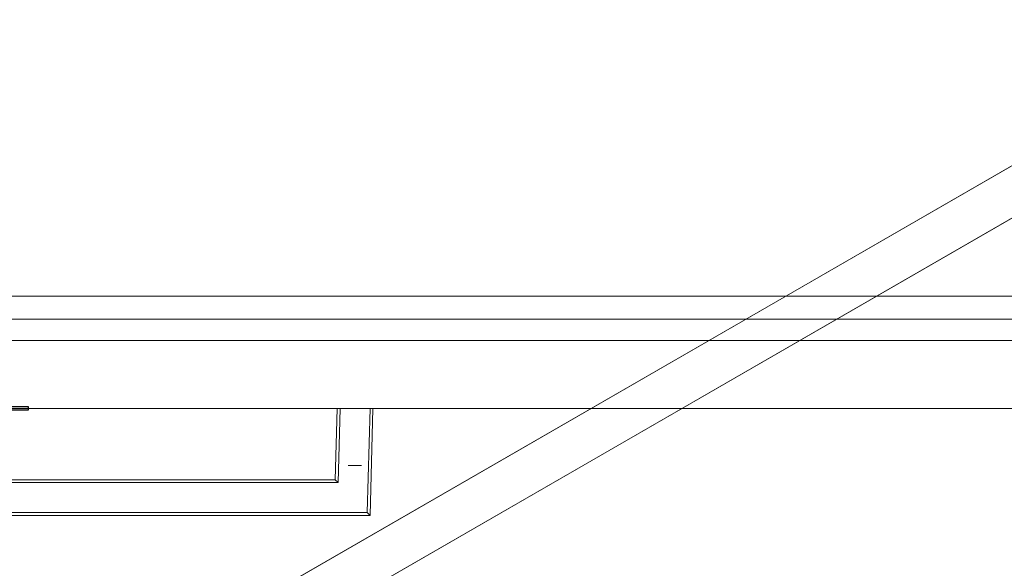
# Model space of a CAD drawing. Header units: inches. Extents: x -412 to -304, y -62 to 18.
# Tile 761 of 809: x -357.99 to -347.13, y -1.74 to 4.32. Entities that reach past the tile are written whole.
import ezdxf

# ---------------------------------------------------------------- set-up
doc = ezdxf.new("R2010")
doc.units = ezdxf.units.IN
doc.header["$LTSCALE"] = 32
doc.header["$MEASUREMENT"] = 0
for name, color, linetype, lineweight in [('Black', 7, 'Continuous', 18), ('DashLine', 7, 'Continuous', 13), ('Drawing', 7, 'Continuous', 18), ('Metal-Pulls', 7, 'Continuous', 13), ('Metal_MP', 7, 'Continuous', 5), ('None', 7, 'Continuous', 18), ('SolidLine', 7, 'Continuous', 15), ('TFL_1', 7, 'Continuous', 13), ('Wood_1-H', 7, 'Continuous', 13), ('Wood_TBDDrawerbox', 7, 'Continuous', 18)]:
    doc.layers.add(name, color=color, linetype=linetype, lineweight=lineweight)
doc.layers.add('GrainArrowClass', color=7, linetype='Continuous', lineweight=25, true_color=0x888888)

# ---------------------------------------------------------------- blocks, each defined once
blk = doc.blocks.new('Group-6')
at = {"layer": 'TFL_1'}
for points in [[(12.758, -29.972, 22.874), (119.175, -29.972, 22.874), (119.175, -12.02, 22.874), (12.758, -12.02, 22.874)], [(12.758, -12.787, 7.992), (119.175, -12.787, 7.992), (119.175, -29.972, 7.992), (12.758, -29.972, 7.992)], [(12.758, -13.516, 8.74), (12.758, -29.972, 8.74), (119.175, -29.972, 8.74), (119.175, -13.516, 8.74)], [(12.758, -13.535, 22.126), (119.175, -13.535, 22.126), (119.175, -29.972, 22.126), (12.758, -29.972, 22.126)], [(119.175, -29.972, 7.992), (119.175, -29.972, 8.74), (12.758, -29.972, 8.74), (12.758, -29.972, 7.992)], [(119.175, -29.972, 22.126), (119.175, -29.972, 22.874), (12.758, -29.972, 22.874), (12.758, -29.972, 22.126)]]:
    blk.add_3dface(points, dxfattribs=at)
blk = doc.blocks.new('GrainArrow-V')
at = {"layer": 'GrainArrowClass'}
for points in [[(-0.21, 0.02, 1.276), (-0.21, -0.02, 1.276), (-0.016, -0.02, 2), (-0.016, 0.02, 2)], [(-0.21, 0.02, 1.276), (-0.21, -0.02, 1.276), (-0.016, -0.02, 2), (-0.016, 0.02, 2)], [(-0.21, 0.02, -1.276), (-0.21, -0.02, -1.276), (-0.016, -0.02, -2), (-0.016, 0.02, -2)], [(-0.21, 0.02, -1.276), (-0.21, -0.02, -1.276), (-0.016, -0.02, -2), (-0.016, 0.02, -2)], [(-0.016, 0.02, -2), (-0.016, -0.02, -2), (-0.016, -0.02, 2), (-0.016, 0.02, 2)], [(-0.016, 0.02, -2), (-0.016, -0.02, -2), (-0.016, -0.02, 2), (-0.016, 0.02, 2)], [(0.178, 0.02, 1.276), (0.178, -0.02, 1.276), (-0.016, -0.02, 2), (-0.016, 0.02, 2)], [(0.178, 0.02, 1.276), (0.178, -0.02, 1.276), (-0.016, -0.02, 2), (-0.016, 0.02, 2)], [(0.178, 0.02, -1.276), (0.178, -0.02, -1.276), (-0.016, -0.02, -2), (-0.016, 0.02, -2)], [(0.178, 0.02, -1.276), (0.178, -0.02, -1.276), (-0.016, -0.02, -2), (-0.016, 0.02, -2)]]:
    blk.add_3dface(points, dxfattribs=at)
blk = doc.blocks.new('1R-H')
at = {"layer": 'Metal-Pulls'}
for points, invisible_edges in [([(3.616, 0, 0.197), (3.748, 0, 0.066), (3.743, 0, 0.063)], 9), ([(3.743, 0, 0.063), (3.739, 0, 0.061), (3.616, 0, 0.197)], 10), ([(3.707, 0, -0.007), (3.707, -0.63, -0.007), (3.708, -0.63, -0.013), (3.708, 0, -0.013)], 5), ([(3.707, 0, -0.001), (3.707, -0.63, -0.001), (3.707, -0.63, -0.007), (3.707, 0, -0.007)], 5), ([(3.707, 0, 0.005), (3.707, -0.63, 0.005), (3.707, -0.63, -0.001), (3.707, 0, -0.001)], 5), ([(3.708, 0, 0.012), (3.708, -0.63, 0.012), (3.707, -0.63, 0.005), (3.707, 0, 0.005)], 5), ([(3.708, 0, -0.013), (3.708, -0.63, -0.013), (3.709, -0.63, -0.018), (3.709, 0, -0.018)], 5), ([(3.709, 0, 0.017), (3.709, -0.63, 0.017), (3.708, -0.63, 0.012), (3.708, 0, 0.012)], 5), ([(3.709, 0, -0.018), (3.709, -0.63, -0.018), (3.711, -0.63, -0.024), (3.711, 0, -0.024)], 5), ([(3.71, 0, 0.023), (3.71, -0.63, 0.023), (3.709, -0.63, 0.017), (3.709, 0, 0.017)], 5), ([(3.712, 0, 0.029), (3.712, -0.63, 0.029), (3.71, -0.63, 0.023), (3.71, 0, 0.023)], 5), ([(3.711, 0, -0.024), (3.711, -0.63, -0.024), (3.713, -0.63, -0.03), (3.713, 0, -0.03)], 5), ([(3.715, 0, 0.034), (3.715, -0.63, 0.034), (3.712, -0.63, 0.029), (3.712, 0, 0.029)], 5), ([(3.713, 0, -0.03), (3.713, -0.63, -0.03), (3.716, -0.63, -0.035), (3.716, 0, -0.035)], 5), ([(3.718, 0, 0.039), (3.718, -0.63, 0.039), (3.715, -0.63, 0.034), (3.715, 0, 0.034)], 5), ([(3.716, 0, -0.035), (3.716, -0.63, -0.035), (3.719, -0.63, -0.041), (3.719, 0, -0.041)], 5), ([(3.719, 0, -0.041), (3.719, -0.63, -0.041), (3.723, -0.63, -0.046), (3.723, 0, -0.046)], 5), ([(3.723, 0, -0.046), (3.723, -0.63, -0.046), (3.727, -0.63, -0.05), (3.727, 0, -0.05)], 5), ([(3.727, 0, -0.05), (3.727, -0.63, -0.05), (3.731, -0.63, -0.054), (3.731, 0, -0.054)], 5), ([(3.734, 0, 0.057), (3.734, -0.63, 0.057), (3.73, -0.63, 0.053), (3.73, 0, 0.053)], 5), ([(3.731, 0, -0.054), (3.731, -0.63, -0.054), (3.735, -0.63, -0.058), (3.735, 0, -0.058)], 5), ([(3.739, 0, 0.061), (3.739, -0.63, 0.061), (3.734, -0.63, 0.057), (3.734, 0, 0.057)], 5), ([(3.735, 0, -0.058), (3.735, -0.63, -0.058), (3.741, -0.63, -0.062), (3.741, 0, -0.062)], 5), ([(3.743, 0, 0.063), (3.743, -0.63, 0.063), (3.739, -0.63, 0.061), (3.739, 0, 0.061)], 5), ([(3.741, 0, -0.062), (3.741, -0.63, -0.062), (3.746, -0.63, -0.065), (3.746, 0, -0.065)], 5), ([(3.748, 0, 0.066), (3.748, -0.63, 0.066), (3.743, -0.63, 0.063), (3.743, 0, 0.063)], 5), ([(3.746, 0, -0.065), (3.746, -0.63, -0.065), (3.751, -0.63, -0.067), (3.751, 0, -0.067)], 5), ([(3.754, 0, 0.068), (3.754, -0.63, 0.068), (3.748, -0.63, 0.066), (3.748, 0, 0.066)], 5), ([(3.751, 0, -0.067), (3.751, -0.63, -0.067), (3.757, -0.63, -0.069), (3.757, 0, -0.069)], 5), ([(3.76, 0, 0.07), (3.76, -0.63, 0.07), (3.754, -0.63, 0.068), (3.754, 0, 0.068)], 5), ([(3.757, 0, -0.069), (3.757, -0.63, -0.069), (3.762, -0.63, -0.071), (3.762, 0, -0.071)], 5), ([(3.765, 0, 0.071), (3.765, -0.63, 0.071), (3.76, -0.63, 0.07), (3.76, 0, 0.07)], 5), ([(3.762, 0, -0.071), (3.762, -0.63, -0.071), (3.768, -0.63, -0.072), (3.768, 0, -0.072)], 5), ([(3.771, 0, 0.072), (3.771, -0.63, 0.072), (3.765, -0.63, 0.071), (3.765, 0, 0.071)], 5), ([(3.768, 0, -0.072), (3.768, -0.63, -0.072), (3.774, -0.63, -0.073), (3.774, 0, -0.073)], 5), ([(3.777, 0, 0.073), (3.777, -0.63, 0.073), (3.771, -0.63, 0.072), (3.771, 0, 0.072)], 5), ([(3.774, 0, -0.073), (3.774, -0.63, -0.073), (3.78, -0.63, -0.073), (3.78, 0, -0.073)], 5), ([(3.783, 0, 0.073), (3.783, -0.63, 0.073), (3.777, -0.63, 0.073), (3.777, 0, 0.073)], 5), ([(3.78, 0, -0.073), (3.78, -0.63, -0.073), (3.786, -0.63, -0.073), (3.786, 0, -0.073)], 5), ([(3.79, 0, 0.072), (3.79, -0.63, 0.072), (3.783, -0.63, 0.073), (3.783, 0, 0.073)], 5), ([(3.786, 0, -0.073), (3.786, -0.63, -0.073), (3.792, -0.63, -0.072), (3.792, 0, -0.072)], 5), ([(3.796, 0, 0.071), (3.796, -0.63, 0.071), (3.79, -0.63, 0.072), (3.79, 0, 0.072)], 5), ([(3.792, 0, -0.072), (3.792, -0.63, -0.072), (3.798, -0.63, -0.071), (3.798, 0, -0.071)], 5), ([(3.798, 0, -0.071), (3.798, -0.63, -0.071), (3.804, -0.63, -0.069), (3.804, 0, -0.069)], 5), ([(3.804, 0, -0.069), (3.804, -0.63, -0.069), (3.809, -0.63, -0.067), (3.809, 0, -0.067)], 5), ([(3.809, 0, -0.067), (3.809, -0.63, -0.067), (3.815, -0.63, -0.064), (3.815, 0, -0.064)], 5), ([(3.817, 0, 0.062), (3.817, -0.63, 0.062), (3.812, -0.63, 0.065), (3.812, 0, 0.065)], 5), ([(3.815, 0, -0.064), (3.815, -0.63, -0.064), (3.82, -0.63, -0.06), (3.82, 0, -0.06)], 5), ([(3.823, 0, 0.059), (3.823, -0.63, 0.059), (3.817, -0.63, 0.062), (3.817, 0, 0.062)], 5), ([(3.82, 0, -0.06), (3.82, -0.63, -0.06), (3.825, -0.63, -0.057), (3.825, 0, -0.057)], 5), ([(3.827, 0, 0.055), (3.827, -0.63, 0.055), (3.823, -0.63, 0.059), (3.823, 0, 0.059)], 5), ([(3.825, 0, -0.057), (3.825, -0.63, -0.057), (3.829, -0.63, -0.053), (3.829, 0, -0.053)], 5), ([(3.832, 0, 0.051), (3.832, -0.63, 0.051), (3.827, -0.63, 0.055), (3.827, 0, 0.055)], 5), ([(3.829, 0, -0.053), (3.829, -0.63, -0.053), (3.834, -0.63, -0.049), (3.834, 0, -0.049)], 5), ([(3.829, 0, -0.053), (3.834, 0, -0.049), (3.978, 0, -0.165), (3.947, 0, -0.197)], 10), ([(3.836, 0, 0.046), (3.836, -0.63, 0.046), (3.832, -0.63, 0.051), (3.832, 0, 0.051)], 5), ([(3.834, 0, -0.049), (3.837, 0, -0.044), (3.978, 0, -0.165)], 10), ([(3.839, 0, 0.042), (3.839, -0.63, 0.042), (3.836, -0.63, 0.046), (3.836, 0, 0.046)], 5), ([(3.837, 0, -0.044), (3.837, -0.63, -0.044), (3.841, -0.63, -0.039), (3.841, 0, -0.039)], 5), ([(3.978, 0, -0.165), (3.837, 0, -0.044), (3.841, 0, -0.039)], 9), ([(3.842, 0, 0.037), (3.842, -0.63, 0.037), (3.839, -0.63, 0.042), (3.839, 0, 0.042)], 5), ([(3.841, 0, -0.039), (3.841, -0.63, -0.039), (3.844, -0.63, -0.034), (3.844, 0, -0.034)], 5), ([(3.978, 0, -0.165), (3.841, 0, -0.039), (3.844, 0, -0.034)], 9), ([(3.843, 0, 0.036), (3.843, -0.63, 0.036), (3.842, -0.63, 0.037), (3.842, 0, 0.037)], 5), ([(3.846, 0, 0.03), (3.846, -0.63, 0.03), (3.843, -0.63, 0.036), (3.843, 0, 0.036)], 5), ([(3.844, 0, -0.034), (3.844, -0.63, -0.034), (3.847, -0.63, -0.028), (3.847, 0, -0.028)], 5), ([(3.844, 0, -0.034), (3.847, 0, -0.028), (3.978, 0, -0.165)], 10), ([(3.848, 0, 0.024), (3.848, -0.63, 0.024), (3.846, -0.63, 0.03), (3.846, 0, 0.03)], 5), ([(3.847, 0, -0.028), (3.847, -0.63, -0.028), (3.849, -0.63, -0.023), (3.849, 0, -0.023)], 5), ([(3.847, 0, -0.028), (3.849, 0, -0.023), (3.978, 0, -0.165)], 10), ([(3.85, 0, 0.019), (3.85, -0.63, 0.019), (3.848, -0.63, 0.024), (3.848, 0, 0.024)], 5), ([(3.849, 0, -0.023), (3.849, -0.63, -0.023), (3.85, -0.63, -0.017), (3.85, 0, -0.017)], 5), ([(3.849, 0, -0.023), (3.85, 0, -0.017), (3.978, 0, -0.165)], 10), ([(3.851, 0, 0.013), (3.851, -0.63, 0.013), (3.85, -0.63, 0.019), (3.85, 0, 0.019)], 5), ([(3.85, 0, -0.017), (3.85, -0.63, -0.017), (3.852, -0.63, -0.011), (3.852, 0, -0.011)], 5), ([(3.85, 0, -0.017), (3.852, 0, -0.011), (3.978, 0, -0.165)], 10), ([(3.852, 0, 0.007), (3.852, -0.63, 0.007), (3.851, -0.63, 0.013), (3.851, 0, 0.013)], 5), ([(3.852, 0, 0.001), (3.852, -0.63, 0.001), (3.852, -0.63, 0.007), (3.852, 0, 0.007)], 5), ([(3.852, 0, -0.005), (3.852, -0.63, -0.005), (3.852, -0.63, 0.001), (3.852, 0, 0.001)], 5), ([(3.852, 0, -0.011), (3.852, -0.63, -0.011), (3.852, -0.63, -0.005), (3.852, 0, -0.005)], 5), ([(3.978, 0, 0.165), (3.978, 0, -0.165), (3.852, 0, -0.005), (3.852, 0, 0.001)], 10), ([(3.978, 0, -0.165), (3.852, 0, -0.011), (3.852, 0, -0.005)], 9), ([(3.978, 0, -0.165), (3.947, -1.181, -0.165), (3.917, -1.15, -0.197)], 8), ([(3.917, -1.15, -0.197), (3.947, 0, -0.197), (3.978, 0, -0.165)], 8), ([(3.616, 0, -0.197), (3.595, -0.819, -0.197), (3.564, -0.787, -0.165)], 8), ([(3.564, -0.787, -0.165), (3.585, 0, -0.165), (3.616, 0, -0.197)], 8), ([(3.616, 0, 0.197), (3.585, 0, 0.165), (3.564, -0.787, 0.165)], 8), ([(3.564, -0.787, 0.165), (3.595, -0.819, 0.197), (3.616, 0, 0.197)], 8), ([(3.585, 0, -0.165), (3.719, 0, -0.041), (3.723, 0, -0.046)], 9), ([(3.585, 0, -0.165), (3.716, 0, -0.035), (3.719, 0, -0.041)], 9), ([(3.585, 0, -0.165), (3.585, 0, 0.165), (3.707, 0, 0.005), (3.707, 0, -0.001)], 10), ([(3.585, 0, -0.165), (3.713, 0, -0.03), (3.716, 0, -0.035)], 9), ([(3.707, 0, -0.001), (3.707, 0, -0.007), (3.585, 0, -0.165)], 10), ([(3.723, 0, -0.046), (3.727, 0, -0.05), (3.585, 0, -0.165)], 10), ([(3.707, 0, -0.007), (3.708, 0, -0.013), (3.585, 0, -0.165)], 10), ([(3.727, 0, -0.05), (3.731, 0, -0.054), (3.616, 0, -0.197), (3.585, 0, -0.165)], 10), ([(3.708, 0, -0.013), (3.709, 0, -0.018), (3.585, 0, -0.165)], 10), ([(3.585, 0, -0.165), (3.711, 0, -0.024), (3.713, 0, -0.03)], 9), ([(3.585, 0, 0.165), (3.708, 0, 0.012), (3.707, 0, 0.005)], 9), ([(3.585, 0, 0.165), (3.718, 0, 0.039), (3.715, 0, 0.034)], 9), ([(3.709, 0, -0.018), (3.711, 0, -0.024), (3.585, 0, -0.165)], 10), ([(3.715, 0, 0.034), (3.712, 0, 0.029), (3.585, 0, 0.165)], 10), ([(3.712, 0, 0.029), (3.71, 0, 0.023), (3.585, 0, 0.165)], 10), ([(3.585, 0, 0.165), (3.722, 0, 0.044), (3.718, 0, 0.039)], 9), ([(3.71, 0, 0.023), (3.709, 0, 0.017), (3.585, 0, 0.165)], 10), ([(3.73, 0, 0.053), (3.726, 0, 0.049), (3.585, 0, 0.165), (3.616, 0, 0.197)], 10), ([(3.709, 0, 0.017), (3.708, 0, 0.012), (3.585, 0, 0.165)], 10), ([(3.726, 0, 0.049), (3.722, 0, 0.044), (3.585, 0, 0.165)], 10), ([(3.595, -0.819, -0.197), (3.616, 0, -0.197), (3.947, 0, -0.197), (3.917, -1.15, -0.197)], 8), ([(3.917, -1.15, 0.197), (3.947, 0, 0.197), (3.616, 0, 0.197), (3.595, -0.819, 0.197)], 8), ([(3.947, 0, -0.197), (3.616, 0, -0.197), (3.774, 0, -0.073), (3.78, 0, -0.073)], 10), ([(3.616, 0, -0.197), (3.751, 0, -0.067), (3.757, 0, -0.069)], 9), ([(3.757, 0, -0.069), (3.762, 0, -0.071), (3.616, 0, -0.197)], 10), ([(3.616, 0, -0.197), (3.741, 0, -0.062), (3.746, 0, -0.065)], 9), ([(3.746, 0, -0.065), (3.751, 0, -0.067), (3.616, 0, -0.197)], 10), ([(3.616, 0, -0.197), (3.768, 0, -0.072), (3.774, 0, -0.073)], 9), ([(3.616, 0, -0.197), (3.735, 0, -0.058), (3.741, 0, -0.062)], 9), ([(3.616, 0, 0.197), (3.754, 0, 0.068), (3.748, 0, 0.066)], 9), ([(3.731, 0, -0.054), (3.735, 0, -0.058), (3.616, 0, -0.197)], 10), ([(3.739, 0, 0.061), (3.734, 0, 0.057), (3.616, 0, 0.197)], 10), ([(3.616, 0, 0.197), (3.777, 0, 0.073), (3.771, 0, 0.072)], 9), ([(3.762, 0, -0.071), (3.768, 0, -0.072), (3.616, 0, -0.197)], 10), ([(3.734, 0, 0.057), (3.73, 0, 0.053), (3.616, 0, 0.197)], 10), ([(3.771, 0, 0.072), (3.765, 0, 0.071), (3.616, 0, 0.197)], 10), ([(3.765, 0, 0.071), (3.76, 0, 0.07), (3.616, 0, 0.197)], 10), ([(3.76, 0, 0.07), (3.754, 0, 0.068), (3.616, 0, 0.197)], 10), ([(3.783, 0, 0.073), (3.777, 0, 0.073), (3.616, 0, 0.197), (3.947, 0, 0.197)], 10), ([(3.722, 0, 0.044), (3.722, -0.63, 0.044), (3.718, -0.63, 0.039), (3.718, 0, 0.039)], 5), ([(3.726, 0, 0.049), (3.726, -0.63, 0.049), (3.722, -0.63, 0.044), (3.722, 0, 0.044)], 5), ([(3.73, 0, 0.053), (3.73, -0.63, 0.053), (3.726, -0.63, 0.049), (3.726, 0, 0.049)], 5), ([(3.78, 0, -0.073), (3.786, 0, -0.073), (3.947, 0, -0.197)], 10), ([(3.947, 0, 0.197), (3.79, 0, 0.072), (3.783, 0, 0.073)], 9), ([(3.786, 0, -0.073), (3.792, 0, -0.072), (3.947, 0, -0.197)], 10), ([(3.796, 0, 0.071), (3.79, 0, 0.072), (3.947, 0, 0.197)], 10), ([(3.792, 0, -0.072), (3.798, 0, -0.071), (3.947, 0, -0.197)], 10), ([(3.801, 0, 0.07), (3.801, -0.63, 0.07), (3.796, -0.63, 0.071), (3.796, 0, 0.071)], 5), ([(3.801, 0, 0.07), (3.796, 0, 0.071), (3.947, 0, 0.197)], 10), ([(3.798, 0, -0.071), (3.804, 0, -0.069), (3.947, 0, -0.197)], 10), ([(3.807, 0, 0.068), (3.807, -0.63, 0.068), (3.801, -0.63, 0.07), (3.801, 0, 0.07)], 5), ([(3.947, 0, 0.197), (3.807, 0, 0.068), (3.801, 0, 0.07)], 9), ([(3.947, 0, -0.197), (3.804, 0, -0.069), (3.809, 0, -0.067)], 9), ([(3.812, 0, 0.065), (3.812, -0.63, 0.065), (3.807, -0.63, 0.068), (3.807, 0, 0.068)], 5), ([(3.812, 0, 0.065), (3.807, 0, 0.068), (3.947, 0, 0.197)], 10), ([(3.947, 0, -0.197), (3.809, 0, -0.067), (3.815, 0, -0.064)], 9), ([(3.947, 0, 0.197), (3.817, 0, 0.062), (3.812, 0, 0.065)], 9), ([(3.947, 0, -0.197), (3.815, 0, -0.064), (3.82, 0, -0.06)], 9), ([(3.947, 0, 0.197), (3.823, 0, 0.059), (3.817, 0, 0.062)], 9), ([(3.947, 0, -0.197), (3.82, 0, -0.06), (3.825, 0, -0.057)], 9), ([(3.827, 0, 0.055), (3.823, 0, 0.059), (3.947, 0, 0.197)], 10), ([(3.825, 0, -0.057), (3.829, 0, -0.053), (3.947, 0, -0.197)], 10), ([(3.832, 0, 0.051), (3.827, 0, 0.055), (3.947, 0, 0.197), (3.978, 0, 0.165)], 10), ([(3.836, 0, 0.046), (3.832, 0, 0.051), (3.978, 0, 0.165)], 10), ([(3.834, 0, -0.049), (3.834, -0.63, -0.049), (3.837, -0.63, -0.044), (3.837, 0, -0.044)], 5), ([(3.839, 0, 0.042), (3.836, 0, 0.046), (3.978, 0, 0.165)], 10), ([(3.842, 0, 0.037), (3.839, 0, 0.042), (3.978, 0, 0.165)], 10), ([(3.978, 0, 0.165), (3.843, 0, 0.036), (3.842, 0, 0.037)], 9), ([(3.978, 0, 0.165), (3.846, 0, 0.03), (3.843, 0, 0.036)], 9), ([(3.848, 0, 0.024), (3.846, 0, 0.03), (3.978, 0, 0.165)], 10), ([(3.85, 0, 0.019), (3.848, 0, 0.024), (3.978, 0, 0.165)], 10), ([(3.851, 0, 0.013), (3.85, 0, 0.019), (3.978, 0, 0.165)], 10), ([(3.852, 0, 0.007), (3.851, 0, 0.013), (3.978, 0, 0.165)], 10), ([(3.852, 0, 0.001), (3.852, 0, 0.007), (3.978, 0, 0.165)], 10), ([(3.978, 0, 0.165), (3.947, 0, 0.197), (3.917, -1.15, 0.197)], 8), ([(3.917, -1.15, 0.197), (3.947, -1.181, 0.165), (3.978, 0, 0.165)], 8), ([(3.719, -0.63, -0.041), (3.707, -0.63, -0.001), (3.707, -0.63, 0.005)], 9), ([(3.707, -0.63, 0.005), (3.708, -0.63, 0.012), (3.709, -0.63, 0.017), (3.719, -0.63, -0.041)], 12), ([(3.708, -0.63, -0.013), (3.707, -0.63, -0.007), (3.719, -0.63, -0.041)], 10), ([(3.707, -0.63, -0.007), (3.707, -0.63, -0.001), (3.719, -0.63, -0.041)], 10), ([(3.708, -0.63, -0.013), (3.719, -0.63, -0.041), (3.716, -0.63, -0.035)], 9), ([(3.709, -0.63, -0.018), (3.708, -0.63, -0.013), (3.716, -0.63, -0.035)], 10), ([(3.716, -0.63, -0.035), (3.713, -0.63, -0.03), (3.711, -0.63, -0.024), (3.709, -0.63, -0.018)], 8), ([(3.709, -0.63, 0.017), (3.71, -0.63, 0.023), (3.719, -0.63, -0.041)], 10), ([(3.71, -0.63, 0.023), (3.712, -0.63, 0.029), (3.719, -0.63, -0.041)], 10), ([(3.712, -0.63, 0.029), (3.715, -0.63, 0.034), (3.719, -0.63, -0.041)], 10), ([(3.719, -0.63, -0.041), (3.715, -0.63, 0.034), (3.718, -0.63, 0.039)], 9), ([(3.719, -0.63, -0.041), (3.718, -0.63, 0.039), (3.722, -0.63, 0.044), (3.726, -0.63, 0.049)], 9), ([(3.719, -0.63, -0.041), (3.817, -0.63, 0.062), (3.823, -0.63, 0.059), (3.827, -0.63, 0.055)], 9), ([(3.827, -0.63, 0.055), (3.832, -0.63, 0.051), (3.719, -0.63, -0.041)], 10), ([(3.832, -0.63, 0.051), (3.836, -0.63, 0.046), (3.719, -0.63, -0.041)], 10), ([(3.719, -0.63, -0.041), (3.777, -0.63, 0.073), (3.783, -0.63, 0.073)], 9), ([(3.719, -0.63, -0.041), (3.748, -0.63, 0.066), (3.754, -0.63, 0.068), (3.76, -0.63, 0.07)], 9), ([(3.726, -0.63, 0.049), (3.73, -0.63, 0.053), (3.719, -0.63, -0.041)], 10), ([(3.719, -0.63, -0.041), (3.812, -0.63, 0.065), (3.817, -0.63, 0.062)], 9), ([(3.783, -0.63, 0.073), (3.79, -0.63, 0.072), (3.796, -0.63, 0.071), (3.719, -0.63, -0.041)], 12), ([(3.76, -0.63, 0.07), (3.765, -0.63, 0.071), (3.719, -0.63, -0.041)], 10), ([(3.836, -0.63, 0.046), (3.839, -0.63, 0.042), (3.719, -0.63, -0.041)], 10), ([(3.796, -0.63, 0.071), (3.801, -0.63, 0.07), (3.719, -0.63, -0.041)], 10), ([(3.719, -0.63, -0.041), (3.743, -0.63, 0.063), (3.748, -0.63, 0.066)], 9), ([(3.73, -0.63, 0.053), (3.734, -0.63, 0.057), (3.719, -0.63, -0.041)], 10), ([(3.801, -0.63, 0.07), (3.807, -0.63, 0.068), (3.812, -0.63, 0.065), (3.719, -0.63, -0.041)], 12), ([(3.765, -0.63, 0.071), (3.771, -0.63, 0.072), (3.719, -0.63, -0.041)], 10), ([(3.771, -0.63, 0.072), (3.777, -0.63, 0.073), (3.719, -0.63, -0.041)], 10), ([(3.734, -0.63, 0.057), (3.739, -0.63, 0.061), (3.719, -0.63, -0.041)], 10), ([(3.719, -0.63, -0.041), (3.842, -0.63, 0.037), (3.843, -0.63, 0.036)], 9), ([(3.739, -0.63, 0.061), (3.743, -0.63, 0.063), (3.719, -0.63, -0.041)], 10), ([(3.839, -0.63, 0.042), (3.842, -0.63, 0.037), (3.719, -0.63, -0.041)], 10), ([(3.723, -0.63, -0.046), (3.719, -0.63, -0.041), (3.843, -0.63, 0.036)], 10), ([(3.727, -0.63, -0.05), (3.723, -0.63, -0.046), (3.843, -0.63, 0.036)], 10), ([(3.731, -0.63, -0.054), (3.727, -0.63, -0.05), (3.843, -0.63, 0.036)], 10), ([(3.843, -0.63, 0.036), (3.741, -0.63, -0.062), (3.735, -0.63, -0.058), (3.731, -0.63, -0.054)], 9), ([(3.843, -0.63, 0.036), (3.746, -0.63, -0.065), (3.741, -0.63, -0.062)], 9), ([(3.843, -0.63, 0.036), (3.757, -0.63, -0.069), (3.751, -0.63, -0.067), (3.746, -0.63, -0.065)], 9), ([(3.762, -0.63, -0.071), (3.757, -0.63, -0.069), (3.843, -0.63, 0.036)], 10), ([(3.762, -0.63, -0.071), (3.852, -0.63, -0.005), (3.852, -0.63, -0.011), (3.85, -0.63, -0.017)], 9), ([(3.762, -0.63, -0.071), (3.843, -0.63, 0.036), (3.846, -0.63, 0.03), (3.848, -0.63, 0.024)], 9), ([(3.762, -0.63, -0.071), (3.852, -0.63, 0.001), (3.852, -0.63, -0.005)], 9), ([(3.848, -0.63, 0.024), (3.85, -0.63, 0.019), (3.762, -0.63, -0.071)], 10), ([(3.85, -0.63, -0.017), (3.849, -0.63, -0.023), (3.762, -0.63, -0.071)], 10), ([(3.85, -0.63, 0.019), (3.851, -0.63, 0.013), (3.762, -0.63, -0.071)], 10), ([(3.849, -0.63, -0.023), (3.847, -0.63, -0.028), (3.762, -0.63, -0.071)], 10), ([(3.851, -0.63, 0.013), (3.852, -0.63, 0.007), (3.762, -0.63, -0.071)], 10), ([(3.852, -0.63, 0.007), (3.852, -0.63, 0.001), (3.762, -0.63, -0.071)], 10), ([(3.847, -0.63, -0.028), (3.844, -0.63, -0.034), (3.762, -0.63, -0.071)], 10), ([(3.774, -0.63, -0.073), (3.768, -0.63, -0.072), (3.762, -0.63, -0.071), (3.844, -0.63, -0.034)], 12), ([(3.844, -0.63, -0.034), (3.78, -0.63, -0.073), (3.774, -0.63, -0.073)], 9), ([(3.786, -0.63, -0.073), (3.78, -0.63, -0.073), (3.844, -0.63, -0.034)], 10), ([(3.786, -0.63, -0.073), (3.841, -0.63, -0.039), (3.837, -0.63, -0.044), (3.834, -0.63, -0.049)], 9), ([(3.834, -0.63, -0.049), (3.829, -0.63, -0.053), (3.786, -0.63, -0.073)], 10), ([(3.786, -0.63, -0.073), (3.825, -0.63, -0.057), (3.82, -0.63, -0.06)], 9), ([(3.786, -0.63, -0.073), (3.844, -0.63, -0.034), (3.841, -0.63, -0.039)], 9), ([(3.829, -0.63, -0.053), (3.825, -0.63, -0.057), (3.786, -0.63, -0.073)], 10), ([(3.792, -0.63, -0.072), (3.786, -0.63, -0.073), (3.82, -0.63, -0.06)], 10), ([(3.792, -0.63, -0.072), (3.82, -0.63, -0.06), (3.815, -0.63, -0.064)], 9), ([(3.798, -0.63, -0.071), (3.792, -0.63, -0.072), (3.815, -0.63, -0.064)], 10), ([(3.815, -0.63, -0.064), (3.809, -0.63, -0.067), (3.804, -0.63, -0.069), (3.798, -0.63, -0.071)], 8), ([(-3.595, -0.819, -0.197), (3.595, -0.819, -0.197), (3.917, -1.15, -0.197), (-3.917, -1.15, -0.197)], 10), ([(-3.917, -1.15, 0.197), (3.917, -1.15, 0.197), (3.595, -0.819, 0.197), (-3.595, -0.819, 0.197)], 10)]:
    blk.add_3dface(points, dxfattribs=dict(at, invisible_edges=invisible_edges))
for points in [[(3.947, -1.181, -0.165), (3.978, 0, -0.165), (3.978, 0, 0.165), (3.947, -1.181, 0.165)], [(3.585, 0, -0.165), (3.564, -0.787, -0.165), (3.564, -0.787, 0.165), (3.585, 0, 0.165)], [(3.564, -0.787, -0.165), (3.595, -0.819, -0.197), (-3.595, -0.819, -0.197), (-3.564, -0.787, -0.165)], [(3.595, -0.819, 0.197), (3.564, -0.787, 0.165), (-3.564, -0.787, 0.165), (-3.595, -0.819, 0.197)], [(3.564, -0.787, 0.165), (3.564, -0.787, -0.165), (-3.564, -0.787, -0.165), (-3.564, -0.787, 0.165)], [(3.917, -1.15, -0.197), (3.947, -1.181, -0.165), (-3.947, -1.181, -0.165), (-3.917, -1.15, -0.197)], [(3.947, -1.181, 0.165), (3.917, -1.15, 0.197), (-3.917, -1.15, 0.197), (-3.947, -1.181, 0.165)], [(3.947, -1.181, -0.165), (3.947, -1.181, 0.165), (-3.947, -1.181, 0.165), (-3.947, -1.181, -0.165)]]:
    blk.add_3dface(points, dxfattribs=at)
blk = doc.blocks.new('Group-11')
at = {"layer": 'Wood_1-H'}
for points in [[(48.014, -29.224, 22.007), (83.84, -29.224, 22.007), (83.84, -29.972, 22.007), (48.014, -29.972, 22.007)], [(48.014, -29.224, 8.859), (83.84, -29.224, 8.859), (83.84, -29.972, 8.859), (48.014, -29.972, 8.859)], [(48.014, -29.224, 8.859), (48.014, -29.224, 22.007), (83.84, -29.224, 22.007), (83.84, -29.224, 8.859)], [(83.84, -29.972, 8.859), (83.84, -29.972, 22.007), (48.014, -29.972, 22.007), (48.014, -29.972, 8.859)]]:
    blk.add_3dface(points, dxfattribs=at)
at = {"layer": 'Wood_1-H', "color": 7}
for name, p in [('GrainArrow-V', (65.927, -29.972, 15.433)), ('1R-H', (65.927, -29.972, 19.92))]:
    blk.add_blockref(name, p, dxfattribs=at)
blk = doc.blocks.new('Group-12')
at = {"layer": 'Wood_TBDDrawerbox'}
for points in [[(49.274, -28.988, 10.531), (82.581, -28.988, 10.531), (82.581, -17.217, 10.531), (49.274, -17.217, 10.531)], [(49.53, -17.217, 10.039), (82.325, -17.217, 10.039), (82.325, -28.732, 10.039), (49.53, -28.732, 10.039)], [(49.53, -28.732, 9.528), (82.325, -28.732, 9.528), (82.325, -29.224, 9.528), (49.53, -29.224, 9.528)], [(49.53, -28.732, 10.295), (82.325, -28.732, 10.295), (82.325, -28.732, 9.528), (49.53, -28.732, 9.528)], [(49.53, -28.988, 10.295), (82.325, -28.988, 10.295), (82.325, -28.732, 10.295), (49.53, -28.732, 10.295)], [(49.53, -28.732, 10.571), (82.325, -28.732, 10.571), (82.325, -28.988, 10.571), (49.53, -28.988, 10.571)], [(49.53, -28.732, 18.898), (82.325, -28.732, 18.898), (82.325, -28.732, 10.571), (49.53, -28.732, 10.571)], [(49.53, -29.224, 18.898), (82.325, -29.224, 18.898), (82.325, -28.732, 18.898), (49.53, -28.732, 18.898)], [(82.325, -28.732, 10.039), (82.325, -28.732, 10.295), (49.53, -28.732, 10.295), (49.53, -28.732, 10.039)], [(82.581, -28.988, 10.295), (82.581, -28.988, 10.531), (49.274, -28.988, 10.531), (49.274, -28.988, 10.295)], [(49.53, -28.988, 10.571), (82.325, -28.988, 10.571), (82.325, -28.988, 10.295), (49.53, -28.988, 10.295)], [(49.53, -29.224, 9.528), (82.325, -29.224, 9.528), (49.53, -29.224, 9.528)], [(49.53, -29.224, 9.528), (82.325, -29.224, 9.528), (82.325, -29.224, 9.528)], [(49.53, -29.224, 9.528), (82.325, -29.224, 9.528), (82.325, -29.224, 18.898), (49.53, -29.224, 18.898)]]:
    blk.add_3dface(points, dxfattribs=at)
at = {"layer": 'Wood_TBDDrawerbox', "invisible_edges": 10}
blk.add_3dface([(82.581, -28.988, 10.295), (49.274, -28.988, 10.295), (49.53, -28.732, 10.295), (82.325, -28.732, 10.295)], dxfattribs=at)
blk = doc.blocks.new('Group-15')
at = {"layer": 'None'}
for name in ['Group-6', 'Group-12', 'Group-11']:
    blk.add_blockref(name, (0, 0), dxfattribs=at)
blk = doc.blocks.new('SL Hanging Credenza (3D)')
at = {"layer": 'None'}
blk.add_blockref('Group-15', (0, 0), dxfattribs=at)
at = {"layer": 'Drawing', "color": 0, "flags": 1}
for tag in ['Tag', 'Catalog', 'FinishGroup', 'Custom', 'Discount', 'Item1', 'Item2', 'Item3', 'Item4', 'Item5', 'Item6', 'Item7', 'Item8', 'Item9', 'Item10', 'Item11', 'Item12', 'Item13', 'Item14', 'Item15', 'Item16', 'Item17', 'Item18', 'Item19', 'Item20', 'Item21', 'Item22', 'Item23', 'Item24', 'Item25', 'Option1', 'Option2', 'Option3', 'Option4', 'Option5', 'Option6', 'Option7', 'Option8', 'Option9', 'Option10', 'Option11', 'Option12']:
    blk.add_attdef(tag, (-52.531, 13.824), '', height=0.00709, dxfattribs=at)
blk = doc.blocks.new('Group-20')
at = {"layer": 'Black'}
for points in [[(-34.548, 16.536, 28.979), (34.548, 16.536, 28.979), (34.548, -16.536, 28.979), (-34.548, -16.536, 28.979)], [(-34.548, 16.536, 27.701), (34.548, 16.536, 27.701), (34.548, -16.536, 27.701), (-34.548, -16.536, 27.701)]]:
    blk.add_3dface(points, dxfattribs=at)
at = {"layer": 'Wood_1-H'}
for points in [[(-35.965, 17.953, 28.999), (35.965, 17.953, 28.999), (35.965, -17.953, 28.999), (-35.965, -17.953, 28.999)], [(-35.965, 17.953, 28.979), (35.965, 17.953, 28.979), (35.965, -17.953, 28.979), (-35.965, -17.953, 28.979)]]:
    blk.add_3dface(points, dxfattribs=at)
blk = doc.blocks.new('MP-Leg-502-89 (3D)')
at = {"layer": 'Metal_MP', "invisible_edges": 8}
for points in [[(-1.844, 0.25, 5.295), (-19.271, 0.25, 1.812), (-19.271, -0.25, 1.812), (-1.844, -0.25, 5.295)], [(-1.844, -0.25, 2.303), (-19.271, -0.25, 0.312), (-19.271, 0.25, 0.312), (-1.844, 0.25, 2.303)]]:
    blk.add_3dface(points, dxfattribs=at)
at = {"layer": 'Metal_MP'}
for points in [[(-1.844, 0.25, 5.295), (-1.844, 0.25, 2.303), (-19.271, 0.25, 0.312), (-19.271, 0.25, 1.812)], [(-1.844, -0.25, 2.303), (-1.844, -0.25, 5.295), (-19.271, -0.25, 1.812), (-19.271, -0.25, 0.312)]]:
    blk.add_3dface(points, dxfattribs=at)
blk = doc.blocks.new('MPHtAdjLeg-16-NoCable (3D)')
at = {"layer": 'DashLine', "color": 7, "xscale": -1, "rotation": 120}
blk.add_blockref('MP-Leg-502-89 (3D)', (0, 0), dxfattribs=at)
blk = doc.blocks.new('MpHtAdjBase-3 (3D)')
at = {"layer": 'Black', "color": 7}
blk.add_blockref('MPHtAdjLeg-16-NoCable (3D)', (-21.555, 0), dxfattribs=at)
blk = doc.blocks.new('Group-23')
at = {"layer": 'None'}
blk.add_blockref('Group-20', (0, 0), dxfattribs=at)
at = {"layer": 'SolidLine', "color": 7}
blk.add_blockref('MpHtAdjBase-3 (3D)', (0, 0), dxfattribs=at)
blk = doc.blocks.new('MP Ht Adju Rect Table (3D)')
at = {"layer": 'None'}
blk.add_blockref('Group-23', (0, 0), dxfattribs=at)
at = {"layer": 'Drawing', "color": 0, "flags": 1}
for tag in ['Catalog', 'Custom', 'FinishGroup', 'Discount', 'Tag', 'Item1', 'Item2', 'Item3', 'Item4', 'Item5', 'Item6', 'Item7', 'Item8', 'Item9', 'Item10', 'Item11', 'Item12', 'Item13', 'Item14', 'Item15', 'Item16', 'Item17', 'Item18', 'Item19', 'Item20', 'Item21', 'Item22', 'Item23', 'Item24', 'Item25', 'Option1', 'Option2', 'Option3', 'Option4', 'Option5', 'Option6', 'Option7', 'Option8', 'Option9', 'Option10', 'Option11', 'Option12']:
    blk.add_attdef(tag, (-16.607, -46.531), '', height=0.00709, dxfattribs=at)

msp = doc.modelspace()

# ---------------------------------------------------------------- block references
at = {"layer": 'Drawing'}
msp.add_blockref('SL Hanging Credenza (3D)', (-424, 30), dxfattribs=at)
at = {"layer": 'Drawing', "rotation": 270}
msp.add_blockref('MP Ht Adju Rect Table (3D)', (-358.073, -25.503), dxfattribs=at)

doc.saveas('drawing.dxf')
